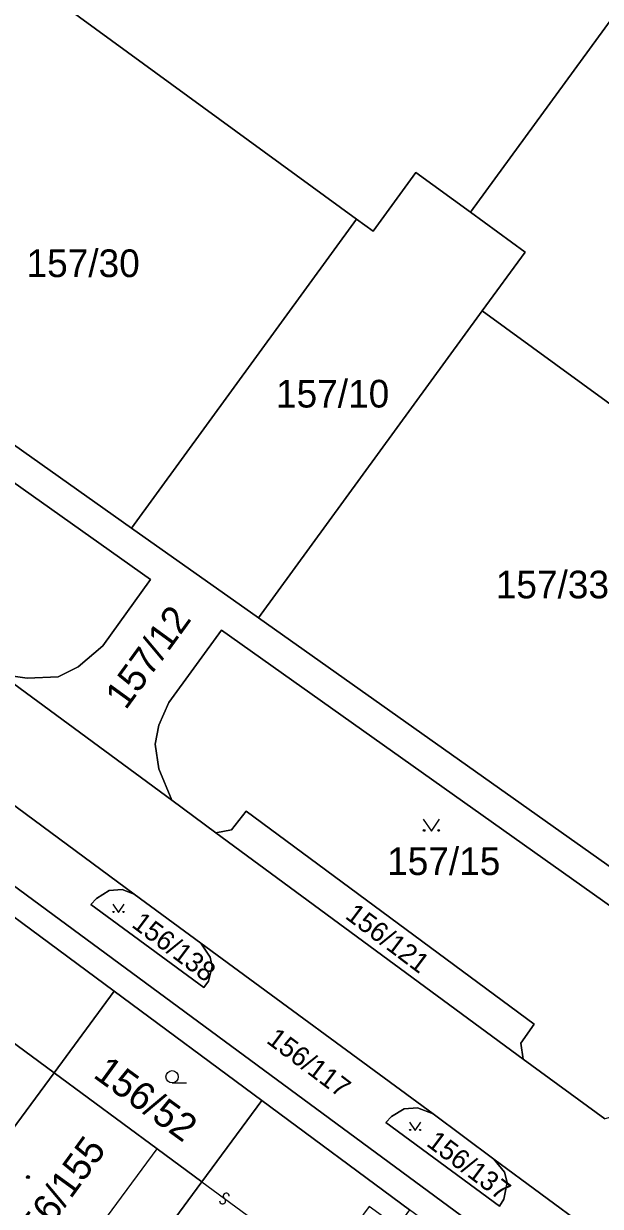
# Model space of a CAD drawing. Extents: x -598233 to -596890, y -1157848 to -1156431.
# Drawn here: x -597608.9 to -597573.5, y -1156767.8 to -1156695.2 of the extents above; entities that cross this region are included whole.
import ezdxf

# ---------------------------------------------------------------- set-up
doc = ezdxf.new("R2010")
doc.units = 0
for name, color, linetype in [('Level 1', 7, 'Continuous'), ('Level 13', 7, 'Continuous'), ('Level 3', 7, 'Continuous'), ('Level 4', 7, 'Continuous'), ('Level 5', 7, 'Continuous'), ('Level 60', 7, 'Continuous')]:
    doc.layers.add(name, color=color, linetype=linetype)

msp = doc.modelspace()

# ---------------------------------------------------------------- linework, layer by layer
at = {"layer": 'Level 1'}
for points in [[(-597581.43, -1156706.79), (-597569.25, -1156690.07)], [(-597588.44, -1156707.21), (-597608.15, -1156692.81)], [(-597675.04, -1156699.81), (-597644.05, -1156722.64), (-597605.82, -1156750.84), (-597563.45, -1156782.09), (-597513.3, -1156819.05)], [(-597581.43, -1156706.79), (-597584.79, -1156704.34), (-597587.41, -1156707.95), (-597588.44, -1156707.21)], [(-597580.71, -1156712.84), (-597578.08, -1156709.23), (-597581.43, -1156706.79)], [(-597602.24, -1156726.18), (-597588.44, -1156707.21)], [(-597623.37, -1156711.22), (-597602.24, -1156726.18)], [(-597627.01, -1156722.78), (-597627.79, -1156721.36), (-597628.3, -1156719.62), (-597628.1, -1156717.63), (-597627.51, -1156716.25), (-597624.83, -1156712.49), (-597601.07, -1156729.34), (-597604, -1156733.41), (-597605.52, -1156734.71), (-597606.74, -1156735.31), (-597608.65, -1156735.4), (-597610.25, -1156735.17)], [(-597580.71, -1156712.84), (-597594.45, -1156731.7)], [(-597580.71, -1156712.84), (-597559.31, -1156728.45)], [(-597602.24, -1156726.18), (-597594.45, -1156731.7)], [(-597594.45, -1156731.7), (-597572.57, -1156747.2)], [(-597599.77, -1156742.9), (-597600.57, -1156740.96), (-597600.8, -1156739.46), (-597600.56, -1156738.28), (-597599.95, -1156736.89), (-597596.72, -1156732.45), (-597565.86, -1156754.35), (-597571.07, -1156761.61), (-597571.96, -1156762.13), (-597573.18, -1156762.47)], [(-597599.77, -1156742.9), (-597610.25, -1156735.17)], [(-597602.07, -1156748.66), (-597610.27, -1156742.6)], [(-597597.07, -1156744.89), (-597599.77, -1156742.9)], [(-597597.07, -1156744.89), (-597596.11, -1156744.72), (-597595.2, -1156743.57), (-597577.53, -1156756.65), (-597578.35, -1156757.81), (-597578.19, -1156758.79)], [(-597578.19, -1156758.79), (-597597.07, -1156744.89)], [(-597603.31, -1156754.63), (-597615.25, -1156745.78)], [(-597597.98, -1156751.67), (-597597.41, -1156752.53), (-597597.3, -1156753.11), (-597597.52, -1156754), (-597597.81, -1156754.4), (-597604.74, -1156749.3), (-597604.39, -1156748.93), (-597603.62, -1156748.43), (-597602.82, -1156748.38), (-597602.07, -1156748.66)], [(-597602.07, -1156748.66), (-597597.98, -1156751.67)], [(-597583.73, -1156762.16), (-597597.98, -1156751.67)], [(-597607, -1156759.63), (-597616.18, -1156752.86)], [(-597607, -1156759.63), (-597603.31, -1156754.63)], [(-597603.31, -1156754.63), (-597594.24, -1156761.34)], [(-597573.18, -1156762.47), (-597578.19, -1156758.79)], [(-597614.45, -1156769.74), (-597607, -1156759.63)], [(-597607, -1156759.63), (-597600.67, -1156764.3)], [(-597594.24, -1156761.34), (-597597.92, -1156766.33)], [(-597594.24, -1156761.34), (-597585.17, -1156768.05)], [(-597579.99, -1156764.93), (-597579.34, -1156765.73), (-597579.18, -1156766.37), (-597579.39, -1156767.39), (-597579.66, -1156767.82), (-597586.63, -1156762.68), (-597586.29, -1156762.31), (-597585.51, -1156761.85), (-597584.68, -1156761.79), (-597583.73, -1156762.16)], [(-597583.73, -1156762.16), (-597579.99, -1156764.93)], [(-597600.67, -1156764.3), (-597597.92, -1156766.33)], [(-597565.57, -1156775.58), (-597579.99, -1156764.93)], [(-597597.92, -1156766.33), (-597603.76, -1156774.25)]]:
    msp.add_lwpolyline(points, dxfattribs=at)
at = {"layer": 'Level 13'}
for centre, start, end in [((-597596.429, -1156767.203), 1.00249, 233.10049), ((-597596.65, -1156767.498), 180.78804, 53.37804)]:
    msp.add_arc(centre, 0.184, start, end, dxfattribs=at)
at = {"layer": 'Level 3'}
for points in [[(-597606.54, -1156772.26), (-597600.67, -1156764.3)], [(-597597.92, -1156766.33), (-597595.15, -1156768.37)]]:
    msp.add_lwpolyline(points, dxfattribs=at)
at = {"layer": 'Level 5'}
msp.add_line((-597599.75, -1156760.25), (-597598.875, -1156760.25), dxfattribs=at)
for points in [[(-597584.331, -1156744.05), (-597583.83, -1156744.8), (-597583.33, -1156744.05)], [(-597603.381, -1156749.28), (-597603.04, -1156749.79), (-597602.7, -1156749.28)], [(-597585.171, -1156762.67), (-597584.83, -1156763.18), (-597584.49, -1156762.67)]]:
    msp.add_lwpolyline(points, dxfattribs=at)
for centre, radius in [((-597584.28, -1156744.75), 0.05), ((-597583.381, -1156744.75), 0.05), ((-597603.346, -1156749.756), 0.034), ((-597602.735, -1156749.756), 0.034), ((-597599.75, -1156759.875), 0.375), ((-597585.136, -1156763.146), 0.034), ((-597584.525, -1156763.146), 0.034), ((-597608.6, -1156766.04), 0.09), ((-597608.6, -1156766.04), 0.0521)]:
    msp.add_circle(centre, radius, dxfattribs=at)
at = {"layer": 'Level 60'}
for points in [[(-597581.43, -1156706.79), (-597584.79, -1156704.34), (-597587.41, -1156707.95), (-597588.44, -1156707.21), (-597608.15, -1156692.81), (-597591.03, -1156672.17), (-597590.3, -1156672.77), (-597579.71, -1156681.47), (-597572.43, -1156687.46), (-597569.25, -1156690.07)], [(-597580.71, -1156712.84), (-597578.08, -1156709.23), (-597581.43, -1156706.79), (-597569.25, -1156690.07), (-597561.82, -1156696.18), (-597551.47, -1156704.69), (-597545.81, -1156709.35), (-597559.31, -1156728.45)], [(-597588.44, -1156707.21), (-597602.24, -1156726.18), (-597623.37, -1156711.22), (-597611.31, -1156696.62), (-597609.93, -1156694.96), (-597608.15, -1156692.81)], [(-597578.08, -1156709.23), (-597580.71, -1156712.84), (-597594.45, -1156731.7), (-597602.24, -1156726.18), (-597588.44, -1156707.21), (-597587.41, -1156707.95), (-597584.79, -1156704.34), (-597581.43, -1156706.79)], [(-597627.79, -1156721.36), (-597628.3, -1156719.62), (-597628.1, -1156717.63), (-597627.51, -1156716.25), (-597624.83, -1156712.49), (-597601.07, -1156729.34), (-597604, -1156733.41), (-597605.52, -1156734.71), (-597606.74, -1156735.31), (-597608.65, -1156735.4), (-597610.25, -1156735.17), (-597612.02, -1156733.86), (-597612.13, -1156732.92), (-597611.29, -1156731.71), (-597620.15, -1156725.19), (-597621.05, -1156726.38), (-597621.92, -1156726.54), (-597627.01, -1156722.78)], [(-597580.71, -1156712.84), (-597559.31, -1156728.45), (-597572.57, -1156747.2), (-597594.45, -1156731.7)], [(-597600.57, -1156740.96), (-597600.8, -1156739.46), (-597600.56, -1156738.28), (-597599.95, -1156736.89), (-597596.72, -1156732.45), (-597565.86, -1156754.35), (-597571.07, -1156761.61), (-597571.96, -1156762.13), (-597573.18, -1156762.47), (-597578.19, -1156758.79), (-597578.35, -1156757.81), (-597577.53, -1156756.65), (-597595.2, -1156743.57), (-597596.11, -1156744.72), (-597597.07, -1156744.89), (-597599.77, -1156742.9)], [(-597578.19, -1156758.79), (-597597.07, -1156744.89), (-597596.11, -1156744.72), (-597595.2, -1156743.57), (-597577.53, -1156756.65), (-597578.35, -1156757.81)], [(-597603.31, -1156754.63), (-597607, -1156759.63), (-597616.18, -1156752.86), (-597618.96, -1156750.81), (-597615.25, -1156745.78)], [(-597597.98, -1156751.67), (-597597.41, -1156752.53), (-597597.3, -1156753.11), (-597597.52, -1156754), (-597597.81, -1156754.4), (-597604.74, -1156749.3), (-597604.39, -1156748.93), (-597603.62, -1156748.43), (-597602.82, -1156748.38), (-597602.07, -1156748.66)], [(-597621.73, -1156760.38), (-597616.18, -1156752.86), (-597607, -1156759.63), (-597614.45, -1156769.74), (-597620.61, -1156765.25), (-597621.07, -1156765.88), (-597624.12, -1156763.62)], [(-597607, -1156759.63), (-597603.31, -1156754.63), (-597594.24, -1156761.34), (-597597.92, -1156766.33), (-597600.67, -1156764.3)], [(-597606.54, -1156772.26), (-597608.11, -1156774.39), (-597614.45, -1156769.74), (-597607, -1156759.63), (-597600.67, -1156764.3), (-597597.92, -1156766.33), (-597603.76, -1156774.25)], [(-597596.98, -1156782.58), (-597599.63, -1156786.21), (-597605.3, -1156782.03), (-597605.92, -1156777.18), (-597603.82, -1156774.33), (-597603.76, -1156774.25), (-597597.92, -1156766.33), (-597594.24, -1156761.34), (-597585.17, -1156768.05), (-597585.94, -1156769.1), (-597587.65, -1156767.85), (-597590.55, -1156771.77), (-597588.84, -1156773.03), (-597596.27, -1156783.1)], [(-597579.99, -1156764.93), (-597579.34, -1156765.73), (-597579.18, -1156766.37), (-597579.39, -1156767.39), (-597579.66, -1156767.82), (-597586.63, -1156762.68), (-597586.29, -1156762.31), (-597585.51, -1156761.85), (-597584.68, -1156761.79), (-597583.73, -1156762.16)]]:
    msp.add_lwpolyline(points, close=True, dxfattribs=at)
for points in [[(-597644.58, -1156692.49), (-597634.18, -1156702.41), (-597629.52, -1156706.86), (-597623.37, -1156711.22), (-597602.24, -1156726.18), (-597594.45, -1156731.7), (-597572.57, -1156747.2), (-597558.7, -1156757.03), (-597544.83, -1156766.86), (-597541.06, -1156769.53), (-597530.97, -1156776.69), (-597527.52, -1156779.13), (-597521.03, -1156783.72), (-597517.08, -1156786.51), (-597513.32, -1156789.18), (-597505.94, -1156794.41), (-597503.21, -1156796.34)], [(-597664.19, -1156695.16), (-597662.12, -1156696.75), (-597647.79, -1156707.45), (-597638.29, -1156714.46), (-597627.01, -1156722.78), (-597621.92, -1156726.54), (-597612.02, -1156733.86), (-597610.25, -1156735.17), (-597599.77, -1156742.9), (-597597.07, -1156744.89), (-597578.19, -1156758.79), (-597573.18, -1156762.47)], [(-597513.3, -1156819.05), (-597563.45, -1156782.09), (-597605.82, -1156750.84), (-597644.05, -1156722.64), (-597675.04, -1156699.81), (-597678.75, -1156696.58)], [(-597565.57, -1156775.58), (-597579.99, -1156764.93), (-597583.73, -1156762.16), (-597597.98, -1156751.67), (-597602.07, -1156748.66), (-597610.27, -1156742.6), (-597617.41, -1156737.35), (-597623.28, -1156733), (-597623.82, -1156732.63), (-597629.61, -1156728.34), (-597630.57, -1156727.64), (-597635.96, -1156723.66), (-597636.75, -1156723.06), (-597642.62, -1156718.68), (-597643.43, -1156718.12), (-597649.02, -1156713.98), (-597651.51, -1156712.14), (-597657.33, -1156707.85), (-597658.12, -1156707.26), (-597668.96, -1156699.21)], [(-597675.04, -1156699.81), (-597644.05, -1156722.64), (-597605.82, -1156750.84), (-597563.45, -1156782.09)], [(-597567.03, -1156781.47), (-597576.1, -1156774.75), (-597585.17, -1156768.05), (-597594.24, -1156761.34), (-597603.31, -1156754.63), (-597615.25, -1156745.78), (-597616.54, -1156744.83), (-597624.87, -1156738.67), (-597631.3, -1156733.91), (-597637.73, -1156729.15), (-597644.16, -1156724.39), (-597650.46, -1156719.67), (-597649.82, -1156718.81), (-597653.89, -1156715.81), (-597666.05, -1156706.85)], [(-597599.95, -1156736.89), (-597600.56, -1156738.28), (-597600.8, -1156739.46), (-597600.57, -1156740.96), (-597599.77, -1156742.9), (-597610.25, -1156735.17), (-597608.65, -1156735.4), (-597606.74, -1156735.31), (-597605.52, -1156734.71), (-597604, -1156733.41), (-597601.07, -1156729.34), (-597624.83, -1156712.49)], [(-597565.86, -1156754.35), (-597596.72, -1156732.45), (-597599.95, -1156736.89)], [(-597610.27, -1156742.6), (-597602.07, -1156748.66), (-597602.82, -1156748.38), (-597603.62, -1156748.43), (-597604.39, -1156748.93), (-597604.74, -1156749.3), (-597597.81, -1156754.4), (-597597.52, -1156754), (-597597.3, -1156753.11), (-597597.41, -1156752.53), (-597597.98, -1156751.67), (-597583.73, -1156762.16), (-597584.68, -1156761.79), (-597585.51, -1156761.85), (-597586.29, -1156762.31), (-597586.63, -1156762.68), (-597579.66, -1156767.82), (-597579.39, -1156767.39), (-597579.18, -1156766.37), (-597579.34, -1156765.73), (-597579.99, -1156764.93), (-597565.57, -1156775.58)]]:
    msp.add_lwpolyline(points, dxfattribs=at)

# ---------------------------------------------------------------- texts
at = {"layer": 'Level 4'}
for s, p in [('157/30', (-597608.687, -1156710.77)), ('157/10', (-597593.373, -1156718.78)), ('157/33', (-597579.88, -1156730.5)), ('157/15', (-597586.55, -1156747.49))]:
    msp.add_text(s, height=1.7, dxfattribs=at).set_placement(p)
for s, height, rotation, p in [('157/12', 1.7, 54, (-597602.599, -1156737.403)), ('156/121', 1.2, 323.1, (-597589.189, -1156750.104)), ('156/138', 1.2, 323.1, (-597602.299, -1156750.632)), ('156/117', 1.2, 323.1, (-597594.022, -1156757.747)), ('156/52', 1.7, 324, (-597604.664, -1156759.866)), ('156/155', 1.7, 54, (-597608.577, -1156771.008)), ('156/137', 1.2, 323.1, (-597584.199, -1156764.064))]:
    msp.add_text(s, height=height, rotation=rotation, dxfattribs=at).set_placement(p)

doc.saveas('drawing.dxf')
